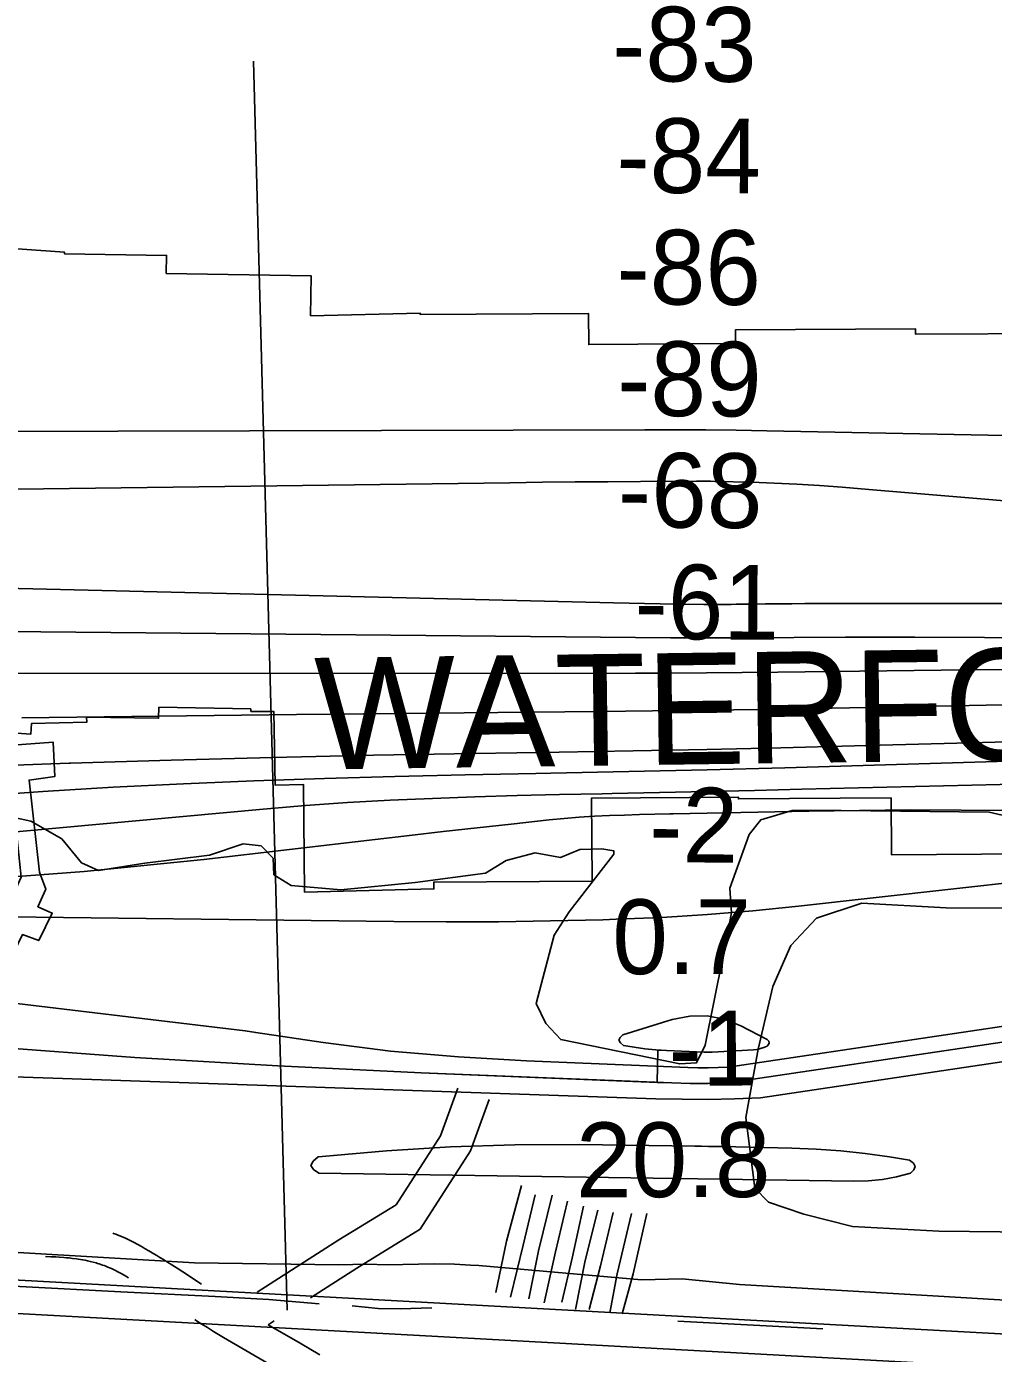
# Model space of a CAD drawing. Extents: x 3535183 to 3573198, y 534952 to 560562.
# Drawn here: x 3564602 to 3565469, y 543150 to 544340 of the extents above; entities that cross this region are included whole.
import ezdxf

# ---------------------------------------------------------------- set-up
doc = ezdxf.new("R2010")
doc.units = 0
for name, color, linetype in [('V-CHAN-DOCK', 7, 'Continuous'), ('V-FLOD-BASE', 7, 'Continuous'), ('V-LEVE-TOET', 7, 'Continuous'), ('V-RIVR-EDGE', 7, 'Continuous'), ('V-RIVR-RANG', 7, 'Continuous'), ('V-ROAD-CNTR', 7, 'Continuous'), ('V-RRAP-RVMT', 7, 'Continuous'), ('V-RRAP-RVMT-IDEN', 7, 'Continuous'), ('V-SITE-VEGE', 7, 'Continuous'), ('V-SURV-LINE', 7, 'Continuous'), ('V-TOPO-DPTH', 7, 'Continuous'), ('V-TOPO-MAJR', 7, 'Continuous'), ('V-TOPO-MINR', 7, 'Continuous'), ('V-TOPO-WATR', 7, 'Continuous'), ('V-UTIL-LINE', 7, 'Continuous')]:
    doc.layers.add(name, color=color, linetype=linetype)

msp = doc.modelspace()

# ---------------------------------------------------------------- linework, layer by layer
at = {"layer": 'V-CHAN-DOCK'}
msp.add_lwpolyline([(3564454.3, 543284.4), (3564450.8, 543285.6), (3564577.4, 543535.2), (3564596.8, 543577.4), (3564587.8, 543663.4), (3564568, 543661.7), (3564564.9, 543694), (3564625.6, 543698.3), (3564627.2, 543667.6), (3564603.9, 543664.4), (3564613.4, 543581.9), (3564619.1, 543566.5), (3564611.9, 543550.8), (3564624.8, 543545.2), (3564612.6, 543520.5), (3564598.1, 543525.8), (3564477, 543276.2), (3564454.3, 543284.4)], dxfattribs=at)
at = {"layer": 'V-FLOD-BASE'}
msp.add_line((3565315.7, 543172.5), (3565185.6, 543179.3), dxfattribs=at)
for points in [[(3564477.1, 543219.7), (3564505.7, 543214.6), (3564533.6, 543212.3), (3564595.6, 543210.3), (3564686.3, 543205.5), (3564770.7, 543201.3), (3564818.9, 543198.7), (3564864.1, 543194.9)], [(3564893.5, 543193), (3564917, 543190.7), (3564936.7, 543190.4), (3564965, 543191.2)]]:
    msp.add_lwpolyline(points, dxfattribs=at)
at = {"layer": 'V-LEVE-TOET'}
for points in [[(3565189.5, 543217.2), (3565153, 543216.5), (3565007.2, 543229.1), (3564999.8, 543229.5), (3564985.3, 543230.5), (3564967.3, 543230.8), (3564924.9, 543229.8), (3564906.8, 543230.4), (3564881.7, 543229.9), (3564752.3, 543231.7), (3564594.3, 543240.8)], [(3565629.1, 543189.2), (3565419.3, 543201.8), (3565240.8, 543212.3), (3565189.5, 543217.2)]]:
    msp.add_lwpolyline(points, dxfattribs=at)
at = {"layer": 'V-RIVR-EDGE'}
msp.add_lwpolyline([(3564564.2, 543636.5), (3564605.6, 543627.4), (3564633.2, 543611.7), (3564651.1, 543590.1), (3564666.1, 543583.4), (3564707.6, 543590), (3564765.8, 543597), (3564795.9, 543607.1), (3564812.1, 543605.3), (3564822.8, 543594.5), (3564823.4, 543579.5), (3564839, 543569.8), (3564883.4, 543566.1), (3564950.1, 543572.5), (3565013.1, 543580.8), (3565031.8, 543592.2), (3565057.6, 543599.3), (3565080.4, 543595), (3565097.8, 543602.2), (3565117.6, 543602.7), (3565128.4, 543600.9), (3565128.4, 543597.9), (3565088.1, 543546.4), (3565074.8, 543525.4), (3565058.5, 543464.2), (3565067.4, 543446.2), (3565080.6, 543431.7), (3565187.4, 543409.9), (3565202.4, 543411), (3565210.2, 543426.6), (3565226, 543505.2), (3565233.9, 543545.4), (3565232.2, 543567.6), (3565249.7, 543615.6), (3565260, 543628.8), (3565288.2, 543637.1), (3565332, 543637), (3565464.7, 543635.5), (3565497.1, 543628.2)], dxfattribs=at)
at = {"layer": 'V-RIVR-RANG'}
msp.add_line((3564835.5, 543189.3), (3564805.2, 544308.9), dxfattribs=at)
at = {"layer": 'V-ROAD-CNTR'}
for points in [[(3564808.4, 543205.4), (3564881.7, 543252.1), (3564933.1, 543283.7), (3564972.7, 543345.5), (3564988.4, 543388.3)], [(3564856.2, 543200.2), (3564897.7, 543226.7), (3564954.6, 543261.8), (3564999.7, 543332.1), (3565016.6, 543377.9)], [(3564758.5, 543212.6), (3564754.4, 543215.3), (3564747.8, 543219.7), (3564741.9, 543223.5), (3564736.7, 543226.8), (3564732.1, 543229.8), (3564728, 543232.3), (3564724.4, 543234.6), (3564721.2, 543236.5), (3564718.4, 543238.3), (3564715.8, 543239.8), (3564711.4, 543242.4), (3564708, 543244.3), (3564705.5, 543245.8), (3564701.6, 543247.9), (3564697.6, 543250.1), (3564695.1, 543251.4), (3564692.7, 543252.6), (3564690.4, 543253.7), (3564688.2, 543254.7), (3564686, 543255.6), (3564683.8, 543256.4), (3564681.8, 543257.2), (3564679.8, 543257.9), (3564679, 543258.2)], [(3564693.1, 543218.3), (3564690.8, 543219.6), (3564687.1, 543221.7), (3564683.4, 543223.6), (3564681.5, 543224.6), (3564679.7, 543225.5), (3564677.9, 543226.4), (3564676.2, 543227.1), (3564674.6, 543227.8), (3564672.9, 543228.5), (3564671.3, 543229.1), (3564669.8, 543229.6), (3564668.3, 543230.2), (3564666.9, 543230.6), (3564665.4, 543231.1), (3564664.1, 543231.5), (3564661.4, 543232.2), (3564658.8, 543232.9), (3564656.4, 543233.4), (3564654.2, 543233.9), (3564652, 543234.3), (3564650, 543234.6), (3564648.1, 543234.9), (3564646.4, 543235.2), (3564643, 543235.6), (3564640, 543236), (3564637.4, 543236.2), (3564635.1, 543236.4), (3564631, 543236.7), (3564628, 543236.9), (3564623.4, 543237.1), (3564618.7, 543237.2)], [(3564818.4, 543141.3), (3564798.4, 543153), (3564778.4, 543164.7), (3564775.3, 543166.6), (3564772.3, 543168.3), (3564769.4, 543170.1), (3564764, 543173.5), (3564758.9, 543176.7), (3564754.2, 543179.7), (3564752.7, 543180.7)], [(3564818.3, 543176.1), (3564823.8, 543179.7)], [(3564864.7, 543149.2), (3564846.9, 543159.5), (3564818.3, 543176.1)]]:
    msp.add_lwpolyline(points, dxfattribs=at)
at = {"layer": 'V-RRAP-RVMT'}
for points in [[(3564856.4, 544080.7), (3564857, 544116.4), (3564727, 544118.6), (3564727.3, 544134.7), (3564635.7, 544136.3), (3564635.8, 544137.6), (3564496.2, 544147.4), (3564494.9, 544129.2), (3564381.2, 544137.2), (3564379.6, 544114.5), (3564312.3, 544119.2), (3564313, 544124.4), (3564174.3, 544143.7), (3564148.2, 543958.2), (3564085.6, 543957), (3564085.4, 543965), (3563931, 543962), (3563931.2, 543952.7), (3563788.7, 543955.5)], [(3565528.8, 544064.8), (3565398.8, 544064), (3565398.8, 544068.9), (3565237.3, 544067.9), (3565237.4, 544055.7), (3565105.8, 544054.8), (3565105.5, 544082.7), (3564954.7, 544081.7), (3564954.6, 544083.1), (3564856.4, 544080.7)], [(3563788.7, 543955.5), (3563782.1, 543609), (3563936, 543606.1), (3563938.3, 543723.8), (3564075.5, 543726.6), (3564079.8, 543506.8), (3564233.9, 543509.8), (3564233, 543552), (3564376.1, 543555), (3564373.2, 543700.2), (3564423.2, 543701.1), (3564474.7, 543697.5), (3564475, 543702.1), (3564518, 543703), (3564517.9, 543711.7), (3564605.6, 543705.6), (3564606.2, 543715.2), (3564655.6, 543716.2), (3564655.5, 543720.9), (3564720.1, 543719.8), (3564720.3, 543729.7), (3564802.9, 543728.3)], [(3564802.9, 543728.3), (3564802.9, 543726), (3564823.4, 543725.9), (3564824.7, 543659.7), (3564850.1, 543660.4), (3564850.9, 543564), (3564967, 543566.8), (3564966.8, 543572.9), (3565108.8, 543573.8), (3565108.3, 543648.3), (3565240, 543649.2), (3565240, 543647.5), (3565376.9, 543648.4), (3565377.2, 543597.5), (3565538.6, 543598.5)]]:
    msp.add_lwpolyline(points, dxfattribs=at)
at = {"layer": 'V-SITE-VEGE'}
msp.add_lwpolyline([(3565584.7, 543258.3), (3565419.6, 543260), (3565342.3, 543264.3), (3565298.5, 543275.3), (3565267, 543286.1), (3565254.8, 543298.6), (3565246.7, 543361.9), (3565257.8, 543423.3), (3565270.7, 543479.4), (3565286.9, 543516.1), (3565310, 543540.5), (3565350.5, 543554.1), (3565426.1, 543549.8), (3565640.4, 543549.4)], dxfattribs=at)
at = {"layer": 'V-SURV-LINE'}
for points in [[(3564441.7, 543224.3), (3566748.3, 543098.3)], [(3566746.7, 543068.3), (3564440.1, 543194.4)]]:
    msp.add_lwpolyline(points, dxfattribs=at)
at = {"layer": 'V-TOPO-DPTH'}
for points in [[(3563669.9, 543757.5), (3563780.3, 543758), (3563890.7, 543758.5), (3564048.6, 543759.3), (3564080.1, 543759.4), (3564111.6, 543759.5), (3564143.1, 543759.6), (3564174.6, 543759.7), (3564229.5, 543759.8), (3564288.5, 543759.9), (3564347.5, 543759.9), (3564406.4, 543760), (3564465.4, 543760), (3565147.7, 543760.2), (3565179.6, 543760.3), (3565211.4, 543760.4), (3565243.3, 543760.7), (3565275.2, 543761), (3565446.3, 543763.1), (3565563.7, 543763.8)], [(3565563.7, 543763.8), (3565446.3, 543763.1), (3565275.2, 543761), (3565243.3, 543760.7), (3565211.4, 543760.4), (3565179.6, 543760.3), (3565147.7, 543760.2), (3564465.4, 543760), (3564406.4, 543760), (3564347.5, 543759.9), (3564288.5, 543759.9), (3564229.5, 543759.8), (3564174.6, 543759.7), (3564143.1, 543759.6), (3564111.6, 543759.5), (3564080.1, 543759.4), (3564048.6, 543759.3), (3563890.7, 543758.5), (3563780.3, 543758), (3563669.9, 543757.5)], [(3564597.5, 543720.1), (3564720.5, 543721.7), (3564843.6, 543723.1), (3565114.4, 543725.9), (3565163, 543726.4), (3565211.6, 543727.1), (3565260.1, 543727.8), (3565308.7, 543728.7), (3565738.1, 543736.9)], [(3565738.1, 543736.9), (3565308.7, 543728.7), (3565260.1, 543727.8), (3565211.6, 543727.1), (3565163, 543726.4), (3565114.4, 543725.9), (3564843.6, 543723.1), (3564720.5, 543721.7), (3564597.5, 543720.1)], [(3563725.5, 543651), (3563819.2, 543650.4), (3563912.9, 543650.6), (3564055.4, 543652), (3564077.8, 543652.3), (3564100.2, 543652.9), (3564122.6, 543653.9), (3564145, 543655), (3564280, 543663), (3564370, 543667.9), (3564459.9, 543672.4), (3564549.9, 543676.2), (3564639.9, 543679.4), (3564641, 543679.5), (3564731.5, 543682.2), (3564822.1, 543684.6), (3564912.7, 543686.6), (3565003.3, 543688.2), (3565079.3, 543689.4), (3565145.5, 543690.6), (3565211.7, 543691.9), (3565277.9, 543693.4), (3565344.1, 543695), (3566043.9, 543713.4)], [(3566043.9, 543713.4), (3565344.1, 543695), (3565277.9, 543693.4), (3565211.7, 543691.9), (3565145.5, 543690.6), (3565079.3, 543689.4), (3565003.3, 543688.2), (3564912.7, 543686.6), (3564822.1, 543684.6), (3564731.5, 543682.2), (3564641, 543679.5), (3564639.9, 543679.4), (3564549.9, 543676.2), (3564459.9, 543672.4), (3564370, 543667.9), (3564280, 543663), (3564145, 543655), (3564122.6, 543653.9), (3564100.2, 543652.9), (3564077.8, 543652.3), (3564055.4, 543652), (3563912.9, 543650.6), (3563819.2, 543650.4), (3563725.5, 543651)], [(3565550.8, 543662.3), (3565296.9, 543656.1), (3565254.4, 543655), (3565211.8, 543654.1), (3565169.3, 543653.2), (3565126.7, 543652.4), (3565117.7, 543652.2), (3565079.6, 543651.4), (3565041.6, 543650.5), (3565003.6, 543649.3), (3564965.6, 543648), (3564927.6, 543646.3), (3564889.6, 543644.2), (3564851.7, 543641.5), (3564813.7, 543638.4), (3564562.4, 543615.4)], [(3565550.8, 543662.3), (3565296.9, 543656.1), (3565254.4, 543655), (3565211.8, 543654.1), (3565169.3, 543653.2), (3565126.7, 543652.4), (3565117.7, 543652.2), (3565079.6, 543651.4), (3565041.6, 543650.5), (3565003.6, 543649.3), (3564965.6, 543648), (3564927.6, 543646.3), (3564889.6, 543644.2), (3564851.7, 543641.5), (3564813.7, 543638.4), (3564562.4, 543615.4)], [(3563763.9, 543555.2), (3563873, 543552.7), (3564041.2, 543548.9), (3564066.1, 543548.3), (3564091.1, 543547.8), (3564116, 543547.4), (3564141, 543547.1), (3564931, 543537.5), (3564977.9, 543537.2), (3565024.8, 543537.3), (3565071.6, 543538.1), (3565118.5, 543539.2), (3565130.4, 543539.6), (3565171.3, 543541.3), (3565212.1, 543543.8), (3565252.9, 543547.1), (3565293.7, 543551.2), (3565636.6, 543589.5)], [(3563763.9, 543555.2), (3563873, 543552.7), (3564041.2, 543548.9), (3564066.1, 543548.3), (3564091.1, 543547.8), (3564116, 543547.4), (3564141, 543547.1), (3564931, 543537.5), (3564977.9, 543537.2), (3565024.8, 543537.3), (3565071.6, 543538.1), (3565118.5, 543539.2), (3565130.4, 543539.6), (3565171.3, 543541.3), (3565212.1, 543543.8), (3565252.9, 543547.1), (3565293.7, 543551.2), (3565636.6, 543589.5)], [(3566162.6, 543531.2), (3565229, 543392.6), (3565212.8, 543392.3), (3565196.6, 543392.4), (3565180.3, 543392.9), (3565168.4, 543393.3), (3565167, 543393.4), (3565167.7, 543422.4), (3565168.8, 543422.4)], [(3565167.7, 543422.4), (3565167, 543393.4), (3564955.6, 543402), (3564827.1, 543408.2), (3564698.7, 543415.7), (3564570.4, 543425.1), (3564442.2, 543435.9), (3564153.5, 543462.3), (3564118.3, 543465.2), (3564083, 543467.5), (3564047.6, 543469.1), (3564012.3, 543470.2), (3563643.7, 543477.8)], [(3565212.7, 543420.5), (3565214.5, 543420.6), (3565216.3, 543420.6), (3565253.5, 543422.6), (3565256.7, 543423), (3565259.8, 543423.6), (3565262.8, 543424.6), (3565265.7, 543425.8), (3565267, 543427.3), (3565267.6, 543428.8), (3565267.1, 543430.2), (3565265.8, 543431.7), (3565242, 543444.2), (3565227.1, 543449.9), (3565211.9, 543453.1), (3565196.4, 543452.7), (3565180.7, 543449.8), (3565136.3, 543436), (3565133.8, 543433.5), (3565132.8, 543431.1), (3565134.1, 543428.7), (3565136.8, 543426.5), (3565146.5, 543424.8), (3565156.1, 543423.5), (3565165.9, 543422.6), (3565175.6, 543421.9), (3565209.1, 543420.6), (3565212.7, 543420.5)], [(3565212.7, 543420.5), (3565214.5, 543420.6), (3565216.3, 543420.6), (3565253.5, 543422.6), (3565256.7, 543423), (3565259.8, 543423.6), (3565262.8, 543424.6), (3565265.7, 543425.8), (3565267, 543427.3), (3565267.6, 543428.8), (3565267.1, 543430.2), (3565265.8, 543431.7), (3565242, 543444.2), (3565227.1, 543449.9), (3565211.9, 543453.1), (3565196.4, 543452.7), (3565180.7, 543449.8), (3565136.3, 543436), (3565133.8, 543433.5), (3565132.8, 543431.1), (3565134.1, 543428.7), (3565136.8, 543426.5), (3565146.5, 543424.8), (3565156.1, 543423.5), (3565165.9, 543422.6), (3565167.7, 543422.4)], [(3565168.8, 543422.4), (3565175.6, 543421.9), (3565209.1, 543420.6), (3565212.7, 543420.5)]]:
    msp.add_lwpolyline(points, dxfattribs=at)
at = {"layer": 'V-TOPO-MAJR'}
msp.add_lwpolyline([(3564363.4, 543799.7), (3565179, 543792), (3565195.2, 543791.9), (3565211.3, 543791.9), (3565227.5, 543791.9), (3565243.6, 543791.9), (3565335.9, 543792.5), (3565398.2, 543792.5), (3565460.5, 543792.1), (3565522.7, 543791)], dxfattribs=at)
at = {"layer": 'V-TOPO-MINR'}
for points in [[(3563422.5, 543916.9), (3564134.3, 543972.9), (3564173.4, 543973.7), (3564212.4, 543974.3), (3564278, 543975), (3564349.8, 543975.6), (3564421.7, 543976.1), (3564493.5, 543976.5), (3564565.3, 543976.8), (3565156, 543978.5), (3565183.3, 543978.5), (3565210.6, 543978.4), (3565238, 543978), (3565265.3, 543977.6), (3565555.4, 543971.9)], [(3564152.2, 543919.5), (3565035, 543931), (3565064.3, 543931.4), (3565093.6, 543931.7), (3565122.9, 543931.9), (3565152.2, 543932.1), (3565202.4, 543932.4), (3565206.6, 543932.4), (3565210.8, 543932.3), (3565215, 543932.3), (3565219.2, 543932.2), (3565251.6, 543931.4), (3565271.9, 543930.7), (3565292.3, 543929.7), (3565312.6, 543928.4), (3565333, 543926.9), (3565356.8, 543924.8), (3565389.1, 543922.1), (3565421.3, 543919.4), (3565453.6, 543916.7), (3565485.8, 543914)], [(3564173.1, 543846.4), (3565128.1, 543823.3), (3565142, 543823), (3565155.8, 543822.7), (3565169.7, 543822.4), (3565183.5, 543822.2), (3565208.9, 543821.8), (3565210.1, 543821.7), (3565213.5, 543821.7), (3565220.1, 543821.8), (3565224.6, 543821.8), (3565229, 543821.8), (3565233.5, 543821.9), (3565237.9, 543822), (3565252.5, 543822.2), (3565264.3, 543822.4), (3565276, 543822.5), (3565287.8, 543822.5), (3565299.5, 543822.6), (3566185.2, 543822.6)], [(3563669.9, 543757.5), (3563780.3, 543758), (3563890.7, 543758.5), (3564048.6, 543759.3), (3564080.1, 543759.4), (3564111.6, 543759.5), (3564143.1, 543759.6), (3564174.6, 543759.7), (3564229.5, 543759.8), (3564288.5, 543759.9), (3564347.5, 543759.9), (3564406.4, 543760), (3564465.4, 543760), (3565147.7, 543760.2), (3565179.6, 543760.3), (3565211.4, 543760.4), (3565243.3, 543760.7), (3565275.2, 543761), (3565446.3, 543763.1), (3565563.7, 543763.8)], [(3564597.5, 543720.1), (3564720.5, 543721.7), (3564843.6, 543723.1), (3565114.4, 543725.9), (3565163, 543726.4), (3565211.6, 543727.1), (3565260.1, 543727.8), (3565308.7, 543728.7), (3565738.1, 543736.9)], [(3563725.5, 543651), (3563819.2, 543650.4), (3563912.9, 543650.6), (3564055.4, 543652), (3564077.8, 543652.3), (3564100.2, 543652.9), (3564122.6, 543653.9), (3564145, 543655), (3564280, 543663), (3564370, 543667.9), (3564459.9, 543672.4), (3564549.9, 543676.2), (3564639.9, 543679.4), (3564641, 543679.5), (3564731.5, 543682.2), (3564822.1, 543684.6), (3564912.7, 543686.6), (3565003.3, 543688.2), (3565079.3, 543689.4), (3565145.5, 543690.6), (3565211.7, 543691.9), (3565277.9, 543693.4), (3565344.1, 543695), (3566043.9, 543713.4)], [(3564553.2, 543649.8), (3564616.2, 543654.1), (3564679.3, 543657.9), (3564742.4, 543661), (3564805.5, 543663.6), (3564868.7, 543665.7), (3564931.9, 543667.5), (3564995, 543669.1), (3565058.2, 543670.4), (3565071.8, 543670.6), (3565141.8, 543672), (3565211.8, 543673.6), (3565281.7, 543675.4), (3565351.7, 543677.4), (3566192.6, 543702.5)], [(3564562.4, 543615.4), (3564813.7, 543638.4), (3564851.7, 543641.5), (3564889.6, 543644.2), (3564927.6, 543646.3), (3564965.6, 543648), (3565003.6, 543649.3), (3565041.6, 543650.5), (3565079.6, 543651.4), (3565117.7, 543652.2), (3565126.7, 543652.4), (3565169.3, 543653.2), (3565211.8, 543654.1), (3565254.4, 543655), (3565296.9, 543656.1), (3565550.8, 543662.3)], [(3564545.7, 543574.4), (3564653.3, 543582.4), (3564760.7, 543593.1), (3564914.4, 543611.2), (3564944.9, 543614.7), (3564975.3, 543618.2), (3565005.8, 543621.6), (3565036.3, 543625), (3565070.4, 543628.7), (3565083.8, 543630), (3565097.3, 543631.1), (3565110.8, 543631.9), (3565124.3, 543632.6), (3565137.8, 543633), (3565151.4, 543633.4), (3565164.9, 543633.8), (3565178.4, 543634), (3565181.6, 543634.1), (3565196.8, 543634.4), (3565211.9, 543634.7), (3565227, 543635), (3565242.2, 543635.3), (3565303, 543636.5), (3565348.6, 543637.2), (3565394.2, 543637.6), (3565439.7, 543637.5), (3565485.3, 543637.1)], [(3563242.5, 543524.2), (3563780.5, 543525.8), (3563831.8, 543525.8), (3563883.2, 543525.5), (3563934.5, 543525), (3563985.9, 543524.4), (3564063.6, 543523.1), (3564076.1, 543522.8), (3564088.5, 543522.5), (3564101, 543522.1), (3564113.4, 543521.6), (3564797.6, 543439.7), (3564807.2, 543438), (3564867.5, 543429), (3564928.1, 543421.5), (3564988.9, 543416.3), (3565049.8, 543412.6), (3565194.7, 543406.7), (3565203.7, 543406.5), (3565212.7, 543406.4), (3565221.7, 543406.6), (3565230.7, 543407), (3566170.9, 543546.8)], [(3563643.7, 543477.8), (3564012.3, 543470.2), (3564047.6, 543469.1), (3564083, 543467.5), (3564118.3, 543465.2), (3564153.5, 543462.3), (3564442.2, 543435.9), (3564570.4, 543425.1), (3564698.7, 543415.7), (3564827.1, 543408.2), (3564955.6, 543402), (3565180.3, 543392.9), (3565196.6, 543392.4), (3565212.8, 543392.3), (3565229, 543392.6), (3566162.6, 543531.2)], [(3563746.3, 543435.2), (3563812.8, 543434.3), (3563879.3, 543433), (3563945.9, 543431.4), (3564049.2, 543428.7), (3564064.1, 543428.2), (3564078.9, 543427.5), (3564093.7, 543426.7), (3564108.5, 543425.7), (3564231.7, 543416.6), (3564308.2, 543411.4), (3564384.7, 543406.8), (3564461.2, 543403.2), (3564537.7, 543400.1), (3565166, 543378.7), (3565189.4, 543378.2), (3565212.8, 543378.1), (3565236.3, 543378.7), (3565259.7, 543379.6), (3566177.6, 543516.4)], [(3565331.8, 543332), (3565353.7, 543329.6), (3565375.5, 543326.5), (3565393.4, 543323.6), (3565396.9, 543320.9), (3565398.5, 543318), (3565397.3, 543315), (3565394.2, 543311.9), (3565381.7, 543308.7), (3565369.1, 543306.3), (3565356.4, 543305.1), (3565343.5, 543304.7), (3564863.9, 543312), (3564858.9, 543315.4), (3564856.7, 543318.9), (3564858.6, 543322.6), (3564863.2, 543326.5), (3564866.8, 543326.8), (3564924.4, 543332), (3564981.9, 543335.7), (3565039.6, 543337.3), (3565097.4, 543337.6), (3565201, 543336.2), (3565207, 543336.1), (3565213, 543336), (3565219, 543335.9), (3565225, 543335.8), (3565287.8, 543334.5), (3565309.8, 543333.5), (3565331.8, 543332)]]:
    msp.add_lwpolyline(points, dxfattribs=at)
at = {"layer": 'V-TOPO-WATR'}
for points in [[(3563763.9, 543555.2), (3563873, 543552.7), (3564041.2, 543548.9), (3564066.1, 543548.3), (3564091.1, 543547.8), (3564116, 543547.4), (3564141, 543547.1), (3564931, 543537.5), (3564977.9, 543537.2), (3565024.8, 543537.3), (3565071.6, 543538.1), (3565118.5, 543539.2), (3565130.4, 543539.6), (3565171.3, 543541.3), (3565212.1, 543543.8), (3565252.9, 543547.1), (3565293.7, 543551.2), (3565636.6, 543589.5)], [(3565212.7, 543420.5), (3565214.5, 543420.6), (3565216.3, 543420.6), (3565253.5, 543422.6), (3565256.7, 543423), (3565259.8, 543423.6), (3565262.8, 543424.6), (3565265.7, 543425.8), (3565267, 543427.3), (3565267.6, 543428.8), (3565267.1, 543430.2), (3565265.8, 543431.7), (3565242, 543444.2), (3565227.1, 543449.9), (3565211.9, 543453.1), (3565196.4, 543452.7), (3565180.7, 543449.8), (3565136.3, 543436), (3565133.8, 543433.5), (3565132.8, 543431.1), (3565134.1, 543428.7), (3565136.8, 543426.5), (3565146.5, 543424.8), (3565156.1, 543423.5), (3565165.9, 543422.6), (3565175.6, 543421.9), (3565209.1, 543420.6), (3565212.7, 543420.5)]]:
    msp.add_lwpolyline(points, dxfattribs=at)
at = {"layer": 'V-UTIL-LINE'}
for points in [[(3565045.6, 543300.9), (3565032, 543250.9), (3565022.6, 543205)], [(3565035.6, 543200.8), (3565047.1, 543247.3), (3565057.8, 543292.5)], [(3565072.9, 543292.4), (3565060.8, 543242.4), (3565052.1, 543199.2)], [(3565065.8, 543195.7), (3565075.9, 543241.6), (3565086.6, 543286.8)], [(3565101, 543282.5), (3565090.9, 543235.9), (3565081.6, 543196.2)], [(3565093.9, 543189.9), (3565102.6, 543233.7), (3565114, 543278.9)], [(3565127.7, 543276.7), (3565116.2, 543228.8), (3565106.2, 543189.8)], [(3565124.7, 543186.8), (3565131.3, 543221.8), (3565144.2, 543275.9)], [(3565157.9, 543275.7), (3565145.7, 543221.6), (3565135.7, 543186)]]:
    msp.add_lwpolyline(points, dxfattribs=at)

# ---------------------------------------------------------------- texts
at = {"layer": 'V-RIVR-RANG'}
for s, rotation, p in [('-83', 359.6489, (3565126.6, 544291)), ('-84', 359.6489, (3565130.4, 544191)), ('-86', 359.6489, (3565130.5, 544091)), ('-89', 359.6489, (3565131.1, 543991)), ('-68', 359.6489, (3565131.8, 543891)), ('-61', 359.6489, (3565146.6, 543790.9)), ('-2', 359.6489, (3565159.8, 543590.8)), ('0.7', 0.0683, (3565126.9, 543490.4)), ('-1', 0.0683, (3565177.4, 543390.5)), ('20.8', 0.0683, (3565094.4, 543290.4))]:
    msp.add_text(s, height=67, rotation=rotation, dxfattribs=at).set_placement(p)
at = {"layer": 'V-RRAP-RVMT-IDEN'}
msp.add_text('WATERFORD', height=100, rotation=0.7705, dxfattribs=at).set_placement((3564860.6, 543673.9))

doc.saveas('drawing.dxf')
